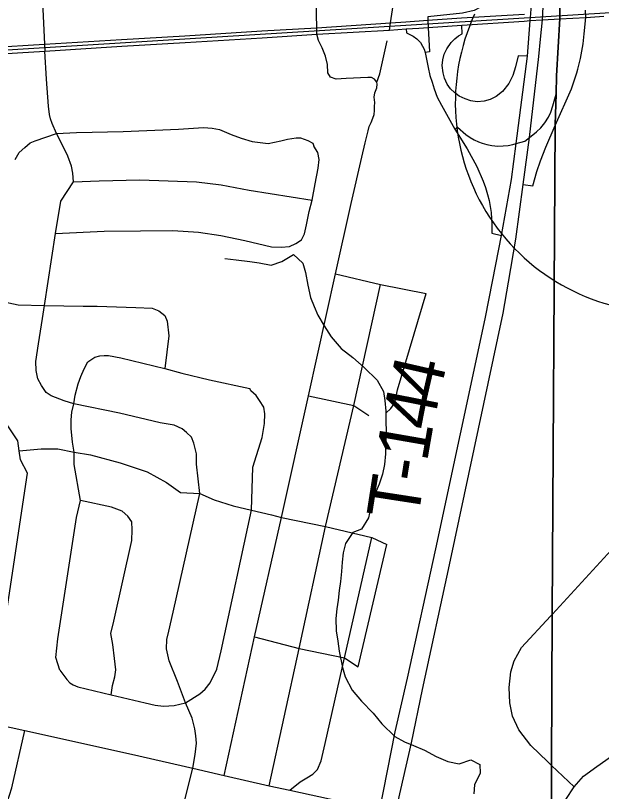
# Model space of a CAD drawing. Extents: x 114604 to 551442, y 316898 to 567001.
# Drawn here: x 169683 to 173075, y 378981 to 383476 of the extents above; entities that cross this region are included whole.
import ezdxf

# ---------------------------------------------------------------- set-up
doc = ezdxf.new("R2010")
doc.units = 0
for name, color, linetype in [('GE_P_Alignment_1000_Bearings', 7, 'Continuous'), ('GE_P_Alignment_1000_Cardinal_Points', 7, 'Continuous'), ('GE_P_Alignment_1000_Stations', 7, 'Continuous'), ('GE_P_Alignment_100_Cardinal_Points', 7, 'Continuous'), ('GE_P_Alignment_500_Cardinal_Points', 7, 'Continuous'), ('GE_P_Alignment_500_Distances', 7, 'Continuous'), ('GE_P_Alignment_500_Stations', 7, 'Continuous'), ('PM_P_Cells', 7, 'Continuous'), ('PM_P_Crosswalk', 7, 'Continuous')]:
    doc.layers.add(name, color=color, linetype=linetype)

msp = doc.modelspace()

# ---------------------------------------------------------------- linework, layer by layer
at = {"layer": 'GE_P_Alignment_1000_Bearings'}
msp.add_lwpolyline([(139976.5, 381530.3), (141701.6, 381686.5), (142931.4, 381776.7), (145058.8, 381883.3), (151605.9, 382247), (160057.2, 382729.4), (166949.7, 383110), (174406.2, 383574.4), (180366.1, 383984.7)], dxfattribs=at)
at = {"layer": 'GE_P_Alignment_1000_Cardinal_Points'}
for p, q in [((171535.3, 381978.8), (171795.5, 381917.9)), ((171795.5, 381917.9), (172061.3, 381865.2)), ((171378.4, 381273.3), (171641.9, 381216.7)), ((171641.9, 381216.7), (171728.6, 381159.8)), ((171599.1, 379804.5), (171745, 380453)), ((171667.1, 379704), (171833, 380412))]:
    msp.add_line(p, q, dxfattribs=at)
for points in [[(171428, 383367.5), (171427.1, 383405.1), (171394.8, 384727.7)], [(171848.5, 383390.5), (171854.7, 383433.7), (171868.8, 383533.2), (171897.6, 383654.2), (171875.9, 384726.6)], [(169714.4, 384650.2), (169752.7, 384145.1), (169810.8, 384039), (169833.5, 383676.2), (169851.5, 383309.3), (169853.5, 383268.6)], [(171688, 382655.9), (171706.7, 382737.6), (171725, 382808), (171730.7, 382832.8), (171742.3, 382856.4), (171752.5, 382881.2), (171759.6, 382901.5), (171760.7, 382924.7), (171760.5, 382949.1), (171763, 382972), (171759.5, 383002.6), (171763.9, 383028.7), (171774.1, 383056.9), (171776.6, 383077.7), (171773.9, 383089.5), (171761.3, 383107.6), (171743, 383116), (171722.8, 383117.1), (171597.6, 383111.7), (171538.9, 383107), (171505.9, 383119), (171491.4, 383143.9), (171489.6, 383191.9), (171478.5, 383240.5), (171458.8, 383288.3), (171437.8, 383331.1), (171428, 383367.5)], [(171773.9, 383089.5), (171793, 383137.8), (171833.8, 383329.7)], [(170709.8, 379116.3), (170722.3, 379194.6), (170730.5, 379261.5), (170727.2, 379303.3), (170722.1, 379344.3), (170705.1, 379406.3), (170668, 379493.7), (170621.1, 379617.5), (170572, 379738.8), (170557.3, 379807), (170559.7, 379861.1), (170570.8, 379909.5), (170595.6, 380020.7), (170750, 380707.6), (170731.5, 380876.2), (170731.4, 380936.3), (170715.4, 380998.5), (170701.3, 381032.5), (170673.3, 381060.6), (170647.3, 381080.7), (170601.2, 381102.6), (170521.1, 381116.6), (170284.8, 381172.5), (170020.5, 381227), (169964.4, 381244.4), (169890.3, 381272.4), (169860.2, 381292.4), (169834.2, 381332.5), (169812.1, 381370.6), (169802.1, 381418.7), (169800.1, 381470.8), (169816, 381573.1), (169840, 381721.5), (169851.9, 381795.7), (169914.2, 382213), (169945.8, 382401.2), (170019.5, 382512.5), (170015.5, 382562.6), (170007.4, 382602.6), (169986.2, 382660.5), (169949.8, 382736.1), (169920.1, 382791.4), (169894.6, 382850.7), (169885.8, 382876.9), (169879.9, 382902.8), (169874.2, 382950.4), (169862.7, 383106.1), (169853.5, 383268.6)], [(169920.1, 382791.4), (170035.7, 382798.3), (170306, 382804.5), (170626.4, 382816.9), (170770.6, 382827), (170820.7, 382823.1), (170864.7, 382815.1), (170930.8, 382787.1), (170988.9, 382765.1), (171053, 382745.1), (171145.1, 382735.2), (171219.2, 382749.3), (171257.2, 382759.3), (171307.3, 382767.4), (171333.3, 382767.4), (171375.4, 382751.4), (171403.4, 382735.4), (171409.4, 382719.4)], [(169681.4, 382641.5), (169703.4, 382681.7), (169737.4, 382711.8), (169767.4, 382737.9), (169797.4, 382749.9), (169920.1, 382791.4)], [(171305.6, 382155.9), (171339.6, 382176), (171355.6, 382212.1), (171367.6, 382262.3), (171383.6, 382340.5), (171399.6, 382406.6), (171417.6, 382500.9), (171435.5, 382591.1), (171441.5, 382641.2), (171433.5, 382681.3), (171409.4, 382719.4)], [(170891.6, 379074.2), (171066.2, 379876.1), (171223.4, 380568.8), (171378.4, 381273.3), (171535.3, 381978.8), (171626.3, 382386.7), (171688, 382655.9)], [(170019.5, 382512.5), (170168, 382517.7), (170402.3, 382524), (170730.7, 382512.2), (170872.9, 382494.3), (171035.1, 382464.4), (171399.6, 382406.6)], [(169914.2, 382213), (170196.2, 382227), (170406.4, 382229.2), (170594.7, 382231.4), (170742.9, 382221.6), (170871, 382201.6), (171011.2, 382171.7), (171165.4, 382135.8), (171221.5, 382133.8), (171269.5, 382137.8), (171305.6, 382155.9)], [(171150.7, 379013.6), (171325.6, 379809.6), (171477, 380516.5), (171641.9, 381216.7), (171795.5, 381917.9)], [(171826.7, 381172), (171856.7, 381200.1), (171878.7, 381232.2), (171894.7, 381308.4), (172061.3, 381865.2)], [(169484.5, 381846.5), (169535.1, 381835.6), (169697.8, 381799.5), (169851.9, 381795.7), (170074.2, 381791.9), (170156.3, 381791.9), (170380.6, 381784.1), (170474.7, 381780.2), (170512.8, 381764.2), (170546.8, 381738.2), (170560.9, 381706.1), (170570.9, 381619.9), (170547, 381431.4)], [(170102.4, 381469.1), (170142.5, 381497.2), (170170.5, 381505.2), (170196.5, 381507.3), (170220.6, 381507.3), (170292.6, 381493.3), (170547, 381431.4), (170645.1, 381403.4), (170805.3, 381365.5), (171039.7, 381315.6)], [(169940.6, 379683), (169917.3, 379756.8), (169927.9, 379865), (170036.7, 380568.7), (170058.8, 380665.7), (170022.6, 380875.5), (170022.6, 380947.4), (170012.5, 381003.8), (170004.5, 381084), (170004.5, 381134.2), (170008.4, 381178.3), (170020.5, 381227), (170028.4, 381276.5), (170046.4, 381342.7), (170060.4, 381384.9), (170080.4, 381429), (170102.4, 381469.1)], [(170668, 379493.7), (170751, 379547.2), (170781.2, 379574.3), (170810.4, 379611), (170848.4, 379689.5), (170873.3, 379795), (171049.5, 380610.2), (171057.9, 380860.5), (171111.9, 381030.9), (171123.8, 381113.2), (171125.8, 381169.3), (171119.8, 381207.4), (171095.7, 381245.5), (171075.7, 381275.5), (171045.7, 381301.6), (171039.7, 381315.6)], [(169610.6, 379872.4), (169753, 380825.7), (169712.2, 380901.3), (169703.7, 380953.3), (169696.1, 381011.6), (169578.8, 381185.1)], [(169703.7, 380953.3), (169832.3, 380965.6), (169928.4, 380965.7), (170022.6, 380947.4), (170116.7, 380931.7), (170288.9, 380883.8), (170445.1, 380831.8), (170557.3, 380771.7), (170637.4, 380713.7), (170750, 380707.6), (170832.8, 380671.2), (170944, 380635.1), (171049.5, 380610.2), (171165.4, 380582.6)], [(172780.9, 379996.9), (172791.7, 380008.5), (173470.9, 380750.4), (173502.9, 380774.5), (173546.9, 380810.7), (173575, 380830.7), (173673.1, 380878.9), (173823.2, 380925.2), (173975.4, 380971.5)], [(170237.1, 379541.8), (170245.4, 379595.7), (170258.1, 379646.1), (170264.7, 379685.2), (170256, 379750.7), (170246.9, 379833.2), (170235.1, 379895.7), (170251.6, 379967), (170356.4, 380434.4), (170358.8, 380497.1), (170355.6, 380542.6), (170332.6, 380576.6), (170301.1, 380604.8), (170238.3, 380627.1), (170058.8, 380665.7)], [(171165.4, 380582.6), (171223.4, 380568.8), (171477, 380516.5), (171745, 380453), (171833, 380412)], [(172764, 379153.5), (172665.6, 379247.2), (172596.7, 379338.3), (172559.5, 379417.9), (172544, 379494.3), (172540.1, 379582.5), (172551, 379674.1), (172570.6, 379737.5), (172611.6, 379816), (172780.9, 379996.9)], [(171066.2, 379876.1), (171325.6, 379809.6), (171587.8, 379754.6), (171667.1, 379704)], [(171271.6, 378989.3), (171330.2, 379036.6), (171370, 379059.4), (171403.7, 379081.4), (171431.3, 379107.6), (171452.6, 379159), (171476.2, 379258.1), (171587.8, 379754.6), (171599.1, 379804.5)], [(169940.6, 379683), (169980.4, 379629.3), (169997.9, 379610.4), (170016.2, 379599.2), (170043.2, 379588.1), (170237.1, 379541.8), (170303.2, 379525.8), (170432.8, 379494.6), (170491, 379480.2), (170539.7, 379474.5), (170602.2, 379478.4), (170668, 379493.7)], [(172784.5, 378651.2), (172804, 378747.2), (172826.7, 378837.3), (172869.3, 378934.1), (172917, 379007.7), (172971.5, 379069.7), (173047.6, 379126.8), (173269.5, 379281.5)], [(172917, 379007.7), (172786.7, 379131.9), (172764, 379153.5)]]:
    msp.add_lwpolyline(points, dxfattribs=at)
at = {"layer": 'GE_P_Alignment_1000_Stations'}
msp.add_line((172267, 383419.2), (172627, 383443.6), dxfattribs=at)
for points in [[(166603.6, 383085.8), (166614.2, 383092.8), (166637.3, 383102.1), (167008.9, 383129.5), (167396.6, 383160.9), (167509.1, 383168.9), (167766.6, 383184.5), (168091.4, 383204.2), (168695, 383236.9), (168974.5, 383254.9), (169254, 383271.8), (169535.4, 383290.5), (169851.5, 383309.3), (170297.2, 383336.8), (170663.5, 383358.8), (171109.8, 383386.8), (171427.1, 383405.1), (171854.7, 383433.7), (171942.3, 383439.9), (172070.6, 383448.3), (172264.9, 383461.3), (172630, 383482.8)], [(172984.7, 383465), (173063.2, 383470.6), (173089.4, 383472.2)], [(172627, 383443.6), (172663, 383446), (172729, 383450.3)], [(172729, 383450.3), (172734.1, 383450.6), (172834.9, 383456), (172984.7, 383465)], [(169853.5, 383268.6), (170298.3, 383297.2), (170664.7, 383319.2), (171110.6, 383346.5), (171428, 383367.5), (171848.5, 383390.5), (171944.4, 383397.8)], [(171944.4, 383397.8), (172018.1, 383402.6), (172072, 383406.1), (172267, 383419.2)], [(167396.9, 383125.5), (167509.1, 383130.5), (167766.6, 383145.4), (168085.9, 383164.3), (168694.7, 383197), (168974.2, 383215), (169253.7, 383231.9), (169535.4, 383249.6), (169853.5, 383268.6)]]:
    msp.add_lwpolyline(points, dxfattribs=at)
at = {"layer": 'GE_P_Alignment_100_Cardinal_Points'}
for points in [[(166307.8, 380141.9), (167148.1, 379938.8), (167811.5, 379784.7), (168429.8, 379637.3), (168698.6, 379572.4), (168975.1, 379505.8), (169261.2, 379438.4), (169736.8, 379334.2), (170355, 379198), (170709.8, 379116.3), (170891.6, 379074.2), (171150.7, 379013.6), (171271.6, 378989.3), (171791.6, 378874.5), (171882.7, 378854.4), (172784.5, 378651.2)], [(169538.6, 378620.8), (169662.8, 379002.9), (169736.8, 379334.2)], [(170520.3, 378620), (170599.4, 378700.3), (170618.9, 378751.6), (170657.5, 378909.3), (170709.8, 379116.3)]]:
    msp.add_lwpolyline(points, dxfattribs=at)
at = {"layer": 'GE_P_Alignment_500_Cardinal_Points'}
for p, q in [((172984.7, 383465), (172982.5, 383505.9)), ((172622.4, 382496.6), (172678.1, 382488.3))]:
    msp.add_line(p, q, dxfattribs=at)
for points in [[(172709.5, 384444), (172645.2, 384442.1), (172623.6, 384263.1), (172589.7, 384066.9), (172562, 383851.1), (172550.7, 383772.2), (172540.5, 383726.2), (172526.9, 383685), (172507.1, 383645.2), (172486.8, 383611.6), (172457.9, 383581.7), (172427.9, 383556.2), (172402.7, 383538.3), (172375.6, 383523.3), (172337.5, 383504.9), (172270.7, 383489.1), (172069.1, 383467.1), (172070.6, 383448.3)], [(172813.6, 383031), (172816.3, 383124.3), (172834.9, 383456), (172836, 383496.9), (172838.1, 384088.7)], [(172070.6, 383448.3), (172072, 383406.1), (172079.9, 383265), (172055.3, 383261.2)], [(172932, 383142.9), (172938.9, 383164.6), (172953.8, 383226), (172969, 383312.4), (172975.7, 383369.7), (172984.7, 383465)], [(171944.4, 383397.8), (171945.8, 383374.4), (171984.5, 383356.4), (172007.2, 383340.2), (172027.1, 383319.2), (172039.9, 383297.6), (172048, 383280.5), (172055.3, 383261.2)], [(172647.6, 383240.3), (172593.2, 383242.3), (172578.1, 383178), (172561.4, 383127.8), (172538.4, 383081.4), (172502.2, 383036.1), (172466.2, 383007.1), (172431, 382988.4), (172395.8, 382978.8), (172355, 382976.3), (172319.5, 382981.5), (172285.5, 382992.2), (172251.6, 383009.1), (172224.6, 383029.4), (172200.7, 383051.1), (172181.5, 383077.6), (172166.1, 383111.9), (172157.8, 383143.8), (172153.6, 383186.5), (172156.1, 383219.2), (172165.3, 383251.3), (172179.7, 383282.4), (172204.4, 383318.9), (172227, 383341.1), (172247, 383357.6), (172268.7, 383369.8), (172267, 383419.2)], [(172055.3, 383261.2), (172071.4, 383175.3), (172082.1, 383128.6), (172094.7, 383089.3), (172106.6, 383050.6), (172124.3, 383002.9), (172148.7, 382955.5), (172225.6, 382818.1)], [(172678.1, 382488.3), (172700.4, 382572.5), (172721.8, 382633.9), (172753.4, 382713.3), (172808, 382839.3), (172900.7, 383051.9), (172925.2, 383121.2), (172932, 383142.9)], [(172225.6, 382818.1), (172241.9, 382828.7), (172290.2, 382786.8), (172315.6, 382769), (172338, 382756), (172363.3, 382744.2), (172384.2, 382736.3), (172410.6, 382728.6), (172440.4, 382722.8), (172474.8, 382719.7), (172506.3, 382720.1), (172534.6, 382723.1), (172562.4, 382728.6), (172581.9, 382734.4), (172630.6, 382748.6), (172657.8, 382769.5), (172699.9, 382801), (172724, 382825), (172746.9, 382853.5), (172767.6, 382886.5), (172782.1, 382916.8), (172794.2, 382951.7), (172813.3, 383020), (172813.6, 383031)], [(172225.6, 382818.1), (172297.2, 382703.9), (172352.7, 382601.9), (172390.2, 382516.2), (172403.6, 382478.7), (172415.3, 382439.7), (172424.2, 382403.4), (172430.7, 382369.9), (172435.9, 382334), (172439.3, 382298.9), (172440.9, 382267.1), (172441.4, 382214.9), (172496, 382201.5)]]:
    msp.add_lwpolyline(points, dxfattribs=at)
msp.add_arc((173447.2, 382974), 1218.2, 155.2446, 271.051, dxfattribs=at)
at = {"layer": 'GE_P_Alignment_500_Distances'}
for points in [[(172735.5, 373316.5), (172743.8, 375149.5), (172783.4, 378654), (172785.5, 379134.7), (172790.5, 380011.3), (172806.8, 382842.1), (172812.1, 383022.8), (172815.2, 383127.1), (172833.7, 383458.8), (172834.8, 383499.7), (172836.9, 384091.5), (172828, 384607.5), (172834.2, 387596.6)], [(172834.2, 387596.6), (172828, 384607.5), (172836.9, 384091.5), (172834.8, 383499.7), (172833.7, 383458.8), (172815.2, 383127.1), (172812.1, 383022.8), (172806.8, 382842.1), (172790.5, 380011.3), (172785.5, 379134.7), (172783.4, 378654), (172743.8, 375149.5), (172735.5, 373316.5)]]:
    msp.add_lwpolyline(points, dxfattribs=at)
at = {"layer": 'GE_P_Alignment_500_Stations'}
msp.add_line((172446.4, 381944.5), (172496, 382201.5), dxfattribs=at)
for points in [[(172496, 382201.5), (172554.4, 382525.4), (172581.9, 382734.4), (172647.6, 383240.3), (172663, 383446), (172665.4, 383484.9), (172702.9, 384073.4), (172709.5, 384444), (172709, 384713.5), (172696.5, 385172), (172674, 385562.2), (172638.2, 386028.6), (172620.2, 386590.2), (172616.1, 387161.1), (172594.8, 387711.1), (172592.3, 388214.9), (172584.7, 388634.1), (172581.9, 389013.9), (172598.5, 389290.8), (172614, 389573.1), (172625.4, 390022.1), (172641.1, 390446.5)], [(172722.9, 383338.9), (172734.1, 383450.6), (172736.3, 383490.4), (172768.2, 384071), (172774.7, 384441.6), (172775.6, 384606.4), (172773.5, 384713.1)], [(172537.5, 381930.4), (172580.2, 382180.7), (172622.4, 382496.6), (172657.8, 382769.5), (172712.8, 383237.9), (172722.9, 383338.9)], [(171513, 374490), (171444.4, 374714), (171402.4, 374872.3), (171372.9, 375010.3), (171329.3, 375228.6), (171314.4, 375355.2), (171288.9, 375610.7), (171275.9, 375873.8), (171277.1, 376122.2), (171290.7, 376340.8), (171302.5, 376548.8), (171330.5, 376760.3), (171363.5, 376957), (171461, 377400.8), (171610.1, 378078.3), (171791.6, 378874.5), (171880.4, 379325.8), (171951.8, 379637.6), (172116.8, 380387.3), (172402.8, 381718.5), (172446.4, 381944.5)], [(171898.8, 378925.8), (171974.7, 379262.4), (172038.5, 379572.1), (172195.4, 380294.8), (172506.9, 381751.6), (172537.5, 381930.4)]]:
    msp.add_lwpolyline(points, dxfattribs=at)
at = {"layer": 'PM_P_Cells'}
msp.add_lwpolyline([(170894.9, 382067.9), (170960.8, 382061.4), (171038.8, 382050.9), (171092.8, 382042.6), (171162.7, 382030.1), (171224.9, 382051.7), (171293.2, 382091.4), (171346.9, 382040.9), (171362.6, 381986.7), (171376.1, 381914.4), (171391.6, 381842.2), (171411.3, 381789.9), (171433, 381739.6), (171470.6, 381679.2), (171510.2, 381614.8), (171567.8, 381546.3), (171635.5, 381495.7), (171701.2, 381437.1), (171776.8, 381364.5), (171812.4, 381298.1), (171822, 381245.9), (171827.6, 381183.7), (171827.3, 381127.5), (171828.9, 381063.4), (171826.5, 381011.2), (171824, 380937.1), (171819.6, 380874.9), (171807.3, 380818.8), (171788.9, 380760.8), (171756.4, 380684.8), (171738, 380620.8), (171725.6, 380566.7), (171685.2, 380500.8), (171635, 380481), (171592.6, 380417.1), (171580.2, 380363.1), (171573.9, 380308.9), (171569.5, 380254.8), (171565.1, 380196.7), (171556.8, 380144.6), (171550.4, 380088.5), (171544.1, 380038.4), (171537.7, 379982.3), (171539.3, 379912.1), (171548.9, 379851.8), (171556.5, 379793.6), (171575.9, 379699.3), (171591.6, 379645), (171631.1, 379568.5), (171686.7, 379504), (171754.3, 379435.4), (171803.9, 379372.9), (171879.5, 379300.2), (171935.3, 379267.8), (171987.2, 379247.4), (172051.1, 379220.9), (172118.9, 379184.4), (172186.7, 379153.9), (172250.6, 379141.4), (172318.8, 379165.1), (172370.7, 379136.7), (172372.3, 379086.5), (172339.9, 379020.5), (172335.6, 378968.4)], dxfattribs=at)

# ---------------------------------------------------------------- texts
at = {"layer": 'PM_P_Crosswalk'}
for s, rotation, p in [('4', 77.1072, (172131.6, 381243.1)), ('4', 78.7802, (172096.1, 381064.1)), ('1', 80.0948, (172064.7, 380883.8)), ('-', 80.9157, (172045.4, 380763.3)), ('T', 81.2018, (172011.2, 380541.9))]:
    msp.add_text(s, height=300, rotation=rotation, dxfattribs=at).set_placement(p)

doc.saveas('drawing.dxf')
